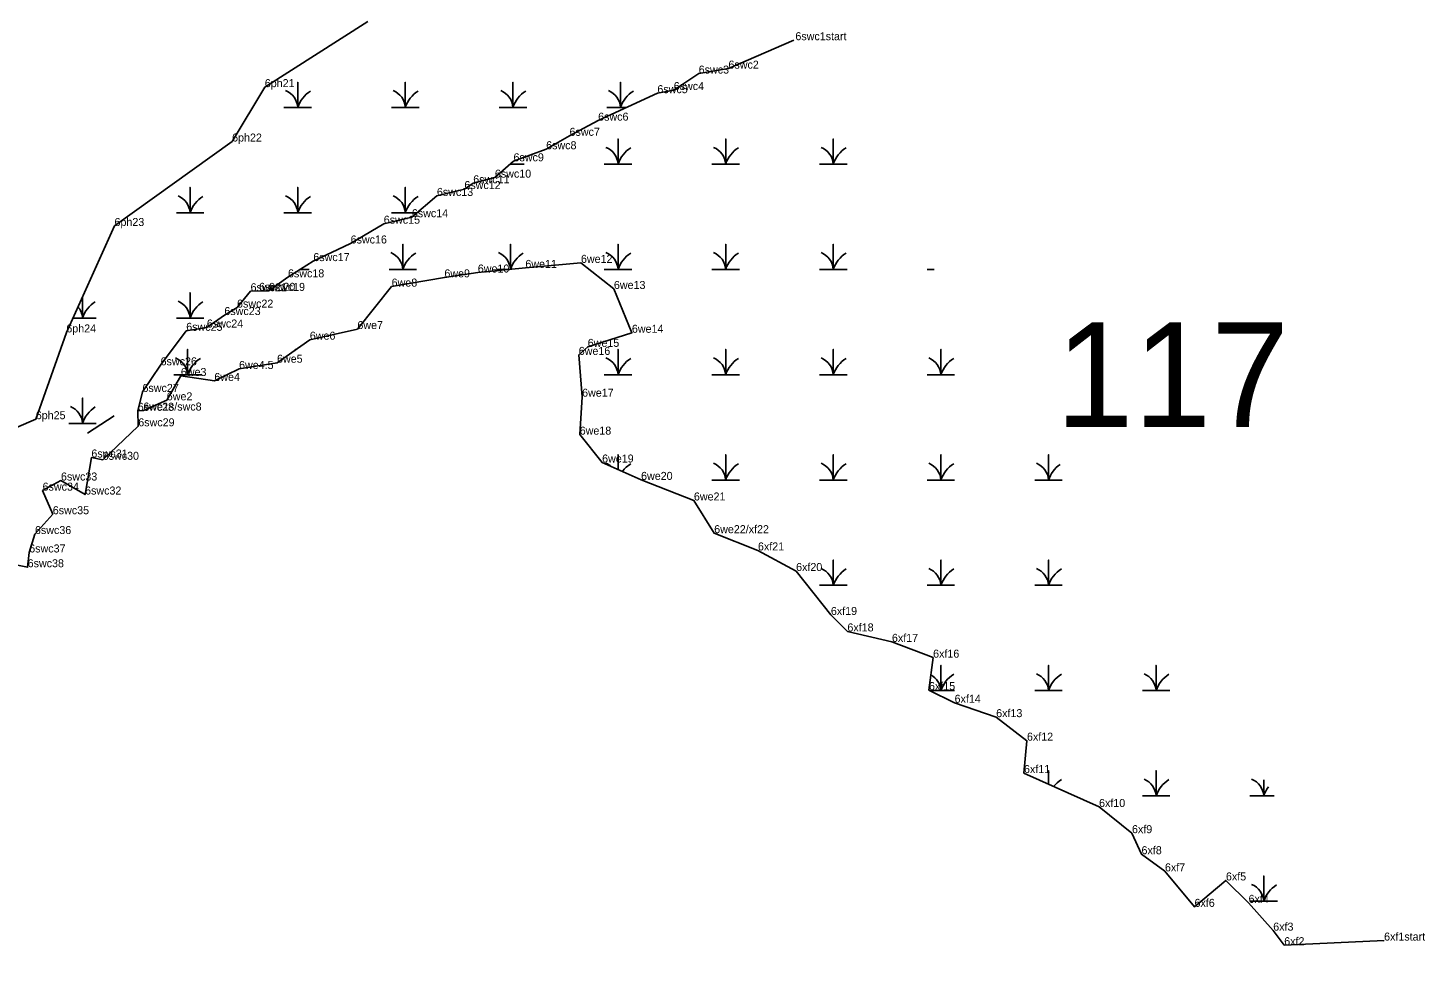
# Model space of a CAD drawing. Extents: x 2072529 to 2268796, y 436423 to 470397.
# Drawn here: x 2149480 to 2150353, y 440511 to 441098 of the extents above; entities that cross this region are included whole.
import ezdxf

# ---------------------------------------------------------------- set-up
doc = ezdxf.new("R2010")
doc.units = 0
for name, color, linetype in [('Default', 7, 'Continuous'), ('Exist Environmental Wetland Boundary', 7, 'Continuous'), ('Exist Environmental Wetland Boundary Cogo Comment', 7, 'Continuous'), ('Exist Environmental Wetland Boundary Cogo Point CELL', 7, 'Continuous'), ('Exist Hydro Jurisdictional Stream or Body of Water NEU Mitigable', 7, 'Continuous'), ('Exist Hydro Jurisdictional Stream or Body of Water NEU Mitigable Cogo Comment', 7, 'Continuous'), ('Exist Hydro Swamp or Marsh', 7, 'Continuous')]:
    doc.layers.add(name, color=color, linetype=linetype)

msp = doc.modelspace()

# ---------------------------------------------------------------- linework, layer by layer
at = {"layer": 'Exist Environmental Wetland Boundary'}
for points in [[(2149102.6, 440511.47), (2149126.52, 440515.05), (2149144.05, 440515.09), (2149162.57, 440535.99), (2149176.73, 440551.64), (2149175.41, 440572.62), (2149184.76, 440584.93), (2149201.3, 440569.1), (2149223.36, 440600.25), (2149237.6, 440622.6), (2149252.69, 440639.18), (2149256.48, 440650.06), (2149269.76, 440647.34), (2149299.14, 440675.55), (2149337.6, 440730.7), (2149378.87, 440789.57), (2149418.9, 440828.24), (2149445.69, 440836.96), (2149485.04, 440853.82), (2149504.13, 440908.04), (2149534.23, 440974.56), (2149607.73, 441027.33), (2149628.15, 441061.32), (2149692.51, 441102.42)], [(2150327.65, 440528.01), (2150265.24, 440525.12), (2150258.36, 440534.23), (2150242.96, 440551.58), (2150228.81, 440565.6), (2150209.18, 440549.09), (2150190.69, 440571.29), (2150176.06, 440581.98), (2150170.1, 440595.13), (2150149.51, 440611.51), (2150102.6, 440632.7), (2150104.47, 440652.94), (2150085.22, 440667.63), (2150059.24, 440676.61), (2150043.23, 440684.58), (2150045.81, 440704.82), (2150020.07, 440714.68), (2149992.25, 440721.22), (2149981.93, 440731.48), (2149960.2, 440758.96), (2149936.35, 440771.82), (2149909.01, 440782.6), (2149896.33, 440803.03), (2149863.31, 440815.89), (2149838.96, 440826.76), (2149824.96, 440844.19), (2149826.46, 440867.89), (2149824.35, 440894.01), (2149829.97, 440899.02), (2149857.57, 440907.84), (2149846.33, 440935.21), (2149825.73, 440951.51), (2149791, 440948.36), (2149761.27, 440945.49), (2149740.39, 440942.46), (2149707.43, 440936.7), (2149686.03, 440910.16), (2149656.29, 440903.51), (2149635.8, 440889.12), (2149612.08, 440885.22), (2149596.64, 440877.73), (2149575.71, 440880.85), (2149566.91, 440865.62), (2149552.25, 440859.23), (2149548.76, 440859.07)]]:
    msp.add_lwpolyline(points, dxfattribs=at)
at = {"layer": 'Exist Environmental Wetland Boundary Cogo Point CELL'}
for p, q in [((2149958.81, 441090.65), (2149958.81, 441090.65)), ((2149899.32, 441069.79), (2149899.32, 441069.79)), ((2149917.92, 441072.9), (2149917.92, 441072.9)), ((2149628.15, 441061.32), (2149628.15, 441061.32)), ((2149873.5, 441057.56), (2149873.5, 441057.56)), ((2149883.71, 441059.51), (2149883.71, 441059.51)), ((2149836.48, 441040.39), (2149836.48, 441040.39)), ((2149607.73, 441027.33), (2149607.73, 441027.33)), ((2149818.61, 441030.91), (2149818.61, 441030.91)), ((2149803.99, 441022.52), (2149803.99, 441022.52)), ((2149783.59, 441014.99), (2149783.59, 441014.99)), ((2149758.43, 441001.24), (2149758.43, 441001.24)), ((2149771.95, 441004.77), (2149771.95, 441004.77)), ((2149735.71, 440993.34), (2149735.71, 440993.34)), ((2149752.88, 440997.65), (2149752.88, 440997.65)), ((2149534.23, 440974.56), (2149534.23, 440974.56)), ((2149702.49, 440975.98), (2149702.49, 440975.98)), ((2149720.06, 440980.04), (2149720.06, 440980.04)), ((2149681.79, 440963.62), (2149681.79, 440963.62)), ((2149658.48, 440952.61), (2149658.48, 440952.61)), ((2149791, 440948.36), (2149791, 440948.36)), ((2149825.73, 440951.51), (2149825.73, 440951.51)), ((2149642.65, 440942.48), (2149642.65, 440942.48)), ((2149740.39, 440942.46), (2149740.39, 440942.46)), ((2149761.27, 440945.49), (2149761.27, 440945.49)), ((2149619.27, 440933.79), (2149619.27, 440933.79)), ((2149624.52, 440934.06), (2149624.52, 440934.06)), ((2149630.61, 440934), (2149630.61, 440934)), ((2149707.43, 440936.7), (2149707.43, 440936.7)), ((2149846.33, 440935.21), (2149846.33, 440935.21)), ((2149610.8, 440923.57), (2149610.8, 440923.57)), ((2149602.89, 440918.9), (2149602.89, 440918.9)), ((2149504.13, 440908.04), (2149504.13, 440908.04)), ((2149579.06, 440909.05), (2149579.06, 440909.05)), ((2149591.97, 440911.12), (2149591.97, 440911.12)), ((2149686.03, 440910.16), (2149686.03, 440910.16)), ((2149857.57, 440907.84), (2149857.57, 440907.84)), ((2149656.29, 440903.51), (2149656.29, 440903.51)), ((2149829.97, 440899.02), (2149829.97, 440899.02)), ((2149563.04, 440887.49), (2149563.04, 440887.49)), ((2149635.8, 440889.12), (2149635.8, 440889.12)), ((2149824.35, 440894.01), (2149824.35, 440894.01)), ((2149575.71, 440880.85), (2149575.71, 440880.85)), ((2149596.64, 440877.73), (2149596.64, 440877.73)), ((2149612.08, 440885.22), (2149612.08, 440885.22)), ((2149551.72, 440870.86), (2149551.72, 440870.86)), ((2149566.91, 440865.62), (2149566.91, 440865.62)), ((2149826.46, 440867.89), (2149826.46, 440867.89)), ((2149485.04, 440853.82), (2149485.04, 440853.82)), ((2149517.27, 440845.08), (2149534.06, 440855.93)), ((2149548.76, 440859.07), (2149548.76, 440859.07)), ((2149552.25, 440859.23), (2149552.25, 440859.23)), ((2149549.09, 440849.38), (2149549.09, 440849.38)), ((2149549.09, 440849.38), (2149549.09, 440849.38)), ((2149824.96, 440844.19), (2149824.96, 440844.19)), ((2149519.77, 440829.88), (2149519.77, 440829.88)), ((2149519.77, 440829.88), (2149519.77, 440829.88)), ((2149526.85, 440828.45), (2149526.85, 440828.45)), ((2149526.85, 440828.45), (2149526.85, 440828.45)), ((2149838.96, 440826.76), (2149838.96, 440826.76)), ((2149489.29, 440809.19), (2149489.29, 440809.19)), ((2149489.29, 440809.19), (2149489.29, 440809.19)), ((2149500.78, 440815.5), (2149500.78, 440815.5)), ((2149500.78, 440815.5), (2149500.78, 440815.5)), ((2149863.31, 440815.89), (2149863.31, 440815.89)), ((2149515.85, 440806.74), (2149515.85, 440806.74)), ((2149515.85, 440806.74), (2149515.85, 440806.74)), ((2149896.33, 440803.03), (2149896.33, 440803.03)), ((2149495.66, 440794.44), (2149495.66, 440794.44)), ((2149495.66, 440794.44), (2149495.66, 440794.44)), ((2149484.52, 440782.05), (2149484.52, 440782.05)), ((2149909.01, 440782.6), (2149909.01, 440782.6)), ((2149480.95, 440770.55), (2149480.95, 440770.55)), ((2149936.35, 440771.82), (2149936.35, 440771.82)), ((2149960.2, 440758.96), (2149960.2, 440758.96)), ((2149981.93, 440731.48), (2149981.93, 440731.48)), ((2149992.25, 440721.22), (2149992.25, 440721.22)), ((2150020.07, 440714.68), (2150020.07, 440714.68)), ((2150045.81, 440704.82), (2150045.81, 440704.82)), ((2150043.23, 440684.58), (2150043.23, 440684.58)), ((2150059.24, 440676.61), (2150059.24, 440676.61)), ((2150085.22, 440667.63), (2150085.22, 440667.63)), ((2150104.47, 440652.94), (2150104.47, 440652.94)), ((2150102.6, 440632.7), (2150102.6, 440632.7)), ((2150149.51, 440611.51), (2150149.51, 440611.51)), ((2150170.1, 440595.13), (2150170.1, 440595.13)), ((2150176.06, 440581.98), (2150176.06, 440581.98)), ((2150190.69, 440571.29), (2150190.69, 440571.29)), ((2150228.81, 440565.6), (2150228.81, 440565.6)), ((2150209.18, 440549.09), (2150209.18, 440549.09)), ((2150242.96, 440551.58), (2150242.96, 440551.58)), ((2150258.36, 440534.23), (2150258.36, 440534.23)), ((2150265.24, 440525.12), (2150265.24, 440525.12)), ((2150327.18, 440527.54), (2150327.18, 440527.54))]:
    msp.add_line(p, q, dxfattribs=at)
at = {"layer": 'Exist Hydro Jurisdictional Stream or Body of Water NEU Mitigable'}
for points in [[(2149484.52, 440782.05), (2149495.66, 440794.44), (2149489.29, 440809.19), (2149500.78, 440815.5), (2149515.85, 440806.74), (2149519.77, 440829.88), (2149526.85, 440828.45), (2149549.09, 440849.38), (2149548.76, 440859.07), (2149551.72, 440870.86), (2149563.04, 440887.49), (2149579.06, 440909.05), (2149591.97, 440911.12), (2149602.89, 440918.9), (2149610.8, 440923.57), (2149619.27, 440933.79), (2149630.61, 440934), (2149642.65, 440942.48), (2149658.48, 440952.61), (2149681.79, 440963.62), (2149702.49, 440975.98), (2149720.06, 440980.04), (2149735.71, 440993.34), (2149752.88, 440997.65), (2149758.43, 441001.24), (2149771.95, 441004.77), (2149783.59, 441014.99), (2149803.99, 441022.52), (2149818.61, 441030.91), (2149836.48, 441040.39), (2149873.5, 441057.56), (2149883.71, 441059.51), (2149899.32, 441069.79), (2149917.92, 441072.9), (2149958.81, 441090.65)], [(2149350.83, 440637.74), (2149365.71, 440643.7), (2149360.86, 440644.91), (2149376.49, 440660.53), (2149387.41, 440666.41), (2149389.7, 440688.56), (2149397.83, 440723.67), (2149412.61, 440726.83), (2149426.13, 440724.2), (2149423.83, 440736.57), (2149445.73, 440768), (2149479.96, 440761.31), (2149480.95, 440770.55), (2149484.52, 440782.05)]]:
    msp.add_lwpolyline(points, dxfattribs=at)
at = {"layer": 'Exist Hydro Swamp or Marsh'}
for points in [[(2149640.13, 441048.64), (2149648.73, 441048.64), (2149648.73, 441064.42), (2149648.73, 441048.64), (2149657.33, 441048.64)], [(2149707.38, 441048.64), (2149715.98, 441048.64), (2149715.98, 441064.42), (2149715.98, 441048.64), (2149724.58, 441048.64)], [(2149774.63, 441048.64), (2149783.23, 441048.64), (2149783.23, 441064.42), (2149783.23, 441048.64), (2149791.83, 441048.64)], [(2149841.88, 441048.64), (2149850.48, 441048.64), (2149850.48, 441064.42), (2149850.48, 441048.64), (2149854.28, 441048.64)], [(2149840.33, 441013.22), (2149848.93, 441013.22), (2149848.93, 441029), (2149848.93, 441013.22), (2149857.53, 441013.22)], [(2149907.58, 441013.22), (2149916.18, 441013.22), (2149916.18, 441029), (2149916.18, 441013.22), (2149924.78, 441013.22)], [(2149974.83, 441013.22), (2149983.43, 441013.22), (2149983.43, 441029), (2149983.43, 441013.22), (2149992.03, 441013.22)], [(2149781.58, 441013.22), (2149781.68, 441013.22), (2149781.68, 441013.32)], [(2149781.68, 441013.32), (2149781.68, 441013.22), (2149790.28, 441013.22)], [(2149572.88, 440982.84), (2149581.48, 440982.84), (2149581.48, 440998.62), (2149581.48, 440982.84), (2149590.08, 440982.84)], [(2149640.13, 440982.84), (2149648.73, 440982.84), (2149648.73, 440998.62), (2149648.73, 440982.84), (2149657.33, 440982.84)], [(2149707.38, 440982.84), (2149715.98, 440982.84), (2149715.98, 440998.62), (2149715.98, 440982.84), (2149723.36, 440982.84)], [(2149705.83, 440947.42), (2149714.43, 440947.42), (2149714.43, 440963.2), (2149714.43, 440947.42), (2149723.03, 440947.42)], [(2149781.68, 440947.46), (2149781.68, 440963.2), (2149781.68, 440947.46)], [(2149840.33, 440947.42), (2149848.93, 440947.42), (2149848.93, 440963.2), (2149848.93, 440947.42), (2149857.53, 440947.42)], [(2149907.58, 440947.42), (2149916.18, 440947.42), (2149916.18, 440963.2), (2149916.18, 440947.42), (2149924.78, 440947.42)], [(2149974.83, 440947.42), (2149983.43, 440947.42), (2149983.43, 440963.2), (2149983.43, 440947.42), (2149992.03, 440947.42)], [(2149650.37, 440947.42), (2149655.78, 440947.42)], [(2149773.08, 440947.42), (2149781.3, 440947.42)], [(2150042.08, 440947.42), (2150046.41, 440947.42)], [(2149508.2, 440917.04), (2149514.23, 440917.04), (2149514.23, 440930.37)], [(2149514.23, 440930.37), (2149514.23, 440917.04), (2149522.83, 440917.04)], [(2149572.88, 440917.04), (2149581.48, 440917.04), (2149581.48, 440932.82), (2149581.48, 440917.04), (2149590.08, 440917.04)], [(2149571.33, 440881.62), (2149579.93, 440881.62), (2149579.93, 440897.4), (2149579.93, 440881.62), (2149588.53, 440881.62)], [(2149647.18, 440897.11), (2149647.18, 440897.4), (2149647.18, 440897.11)], [(2149840.33, 440881.62), (2149848.93, 440881.62), (2149848.93, 440897.4), (2149848.93, 440881.62), (2149857.53, 440881.62)], [(2149907.58, 440881.62), (2149916.18, 440881.62), (2149916.18, 440897.4), (2149916.18, 440881.62), (2149924.78, 440881.62)], [(2149974.83, 440881.62), (2149983.43, 440881.62), (2149983.43, 440897.4), (2149983.43, 440881.62), (2149992.03, 440881.62)], [(2150042.08, 440881.62), (2150050.68, 440881.62), (2150050.68, 440897.4), (2150050.68, 440881.62), (2150059.28, 440881.62)], [(2149505.63, 440851.24), (2149514.23, 440851.24), (2149514.23, 440867.02), (2149514.23, 440851.24), (2149522.83, 440851.24)], [(2149848.93, 440822.31), (2149848.93, 440831.6), (2149848.93, 440822.31)], [(2149907.58, 440815.82), (2149916.18, 440815.82), (2149916.18, 440831.6), (2149916.18, 440815.82), (2149924.78, 440815.82)], [(2149974.83, 440815.82), (2149983.43, 440815.82), (2149983.43, 440831.6), (2149983.43, 440815.82), (2149992.03, 440815.82)], [(2150042.08, 440815.82), (2150050.68, 440815.82), (2150050.68, 440831.6), (2150050.68, 440815.82), (2150059.28, 440815.82)], [(2150109.33, 440815.82), (2150117.93, 440815.82), (2150117.93, 440831.6), (2150117.93, 440815.82), (2150126.53, 440815.82)], [(2149974.83, 440750.02), (2149983.43, 440750.02), (2149983.43, 440765.8), (2149983.43, 440750.02), (2149992.03, 440750.02)], [(2150042.08, 440750.02), (2150050.68, 440750.02), (2150050.68, 440765.8), (2150050.68, 440750.02), (2150059.28, 440750.02)], [(2150109.33, 440750.02), (2150117.93, 440750.02), (2150117.93, 440765.8), (2150117.93, 440750.02), (2150126.53, 440750.02)], [(2150043.95, 440684.22), (2150050.68, 440684.22), (2150050.68, 440700), (2150050.68, 440684.22), (2150059.28, 440684.22)], [(2150109.33, 440684.22), (2150117.93, 440684.22), (2150117.93, 440700), (2150117.93, 440684.22), (2150126.53, 440684.22)], [(2150176.58, 440684.22), (2150185.18, 440684.22), (2150185.18, 440700), (2150185.18, 440684.22), (2150193.78, 440684.22)], [(2150117.93, 440625.78), (2150117.93, 440634.2), (2150117.93, 440625.78)], [(2150176.58, 440618.42), (2150185.18, 440618.42), (2150185.18, 440634.2), (2150185.18, 440618.42), (2150193.78, 440618.42)], [(2150243.83, 440618.42), (2150252.43, 440618.42), (2150252.43, 440628.54)], [(2150252.43, 440628.54), (2150252.43, 440618.42), (2150258.97, 440618.42)], [(2150243.83, 440552.62), (2150252.43, 440552.62), (2150252.43, 440568.4), (2150252.43, 440552.62), (2150261.03, 440552.62)]]:
    msp.add_lwpolyline(points, dxfattribs=at)
for centre, radius, start, end in [((2149636.47, 441047.76), 12.3, 4.14034, 67.53497), ((2149666.97, 441042.58), 19.22, 122.12745, 161.62219), ((2149703.72, 441047.76), 12.3, 4.14034, 67.53497), ((2149734.22, 441042.58), 19.22, 122.12745, 161.62219), ((2149770.97, 441047.76), 12.3, 4.14034, 67.53497), ((2149801.47, 441042.58), 19.22, 122.12745, 161.62219), ((2149838.22, 441047.76), 12.3, 4.14034, 67.53497), ((2149868.72, 441042.58), 19.22, 122.12745, 161.62219), ((2149836.66, 441012.34), 12.3, 4.14034, 67.53497), ((2149867.17, 441007.16), 19.22, 122.12745, 161.62219), ((2149903.91, 441012.34), 12.3, 4.14034, 67.53497), ((2149934.42, 441007.16), 19.22, 122.12745, 161.62219), ((2149971.16, 441012.34), 12.3, 4.14034, 67.53497), ((2150001.67, 441007.16), 19.22, 122.12745, 161.62219), ((2149769.41, 441012.34), 12.3, 4.14034, 4.54117), ((2149799.92, 441007.16), 19.22, 161.21381, 161.62219), ((2149569.22, 440981.96), 12.3, 4.14034, 67.53497), ((2149599.72, 440976.78), 19.22, 122.12745, 161.62219), ((2149636.47, 440981.96), 12.3, 4.14034, 67.53497), ((2149666.97, 440976.78), 19.22, 122.12745, 161.62219), ((2149703.72, 440981.96), 12.3, 4.14034, 67.53497), ((2149734.22, 440976.78), 19.22, 122.12745, 161.62219), ((2149702.16, 440946.54), 12.3, 4.14034, 67.53497), ((2149732.67, 440941.36), 19.22, 122.12745, 161.62219), ((2149769.41, 440946.54), 12.3, 4.31086, 67.53497), ((2149799.92, 440941.36), 19.22, 122.12745, 161.50284), ((2149836.66, 440946.54), 12.3, 4.14034, 67.53497), ((2149867.17, 440941.36), 19.22, 122.12745, 161.62219), ((2149903.91, 440946.54), 12.3, 4.14034, 67.53497), ((2149934.42, 440941.36), 19.22, 122.12745, 161.62219), ((2149971.16, 440946.54), 12.3, 4.14034, 67.53497), ((2150001.67, 440941.36), 19.22, 122.12745, 161.62219), ((2149501.97, 440916.16), 12.3, 4.14034, 40.04997), ((2149532.47, 440910.98), 19.22, 122.12745, 161.62219), ((2149569.22, 440916.16), 12.3, 4.14034, 67.53497), ((2149599.72, 440910.98), 19.22, 122.12745, 161.62219), ((2149567.66, 440880.74), 12.3, 4.14034, 67.53497), ((2149598.17, 440875.56), 19.22, 122.12745, 161.62219), ((2149634.91, 440880.74), 12.3, 66.16179, 67.53497), ((2149836.66, 440880.74), 12.3, 4.14034, 67.53497), ((2149867.17, 440875.56), 19.22, 122.12745, 161.62219), ((2149903.91, 440880.74), 12.3, 4.14034, 67.53497), ((2149934.42, 440875.56), 19.22, 122.12745, 161.62219), ((2149971.16, 440880.74), 12.3, 4.14034, 67.53497), ((2150001.67, 440875.56), 19.22, 122.12745, 161.62219), ((2150038.41, 440880.74), 12.3, 4.14034, 67.53497), ((2150068.92, 440875.56), 19.22, 122.12745, 161.62219), ((2149501.97, 440850.36), 12.3, 4.14034, 67.53497), ((2149532.47, 440845.18), 19.22, 122.12745, 161.62219), ((2149836.66, 440814.94), 12.3, 48.52246, 67.53497), ((2149867.17, 440809.76), 19.22, 122.12745, 143.86722), ((2149903.91, 440814.94), 12.3, 4.14034, 67.53497), ((2149934.42, 440809.76), 19.22, 122.12745, 161.62219), ((2149971.16, 440814.94), 12.3, 4.14034, 67.53497), ((2150001.67, 440809.76), 19.22, 122.12745, 161.62219), ((2150038.41, 440814.94), 12.3, 4.14034, 67.53497), ((2150068.92, 440809.76), 19.22, 122.12745, 161.62219), ((2150105.66, 440814.94), 12.3, 4.14034, 67.53497), ((2150136.17, 440809.76), 19.22, 124.92258, 161.62219), ((2149971.16, 440749.14), 12.3, 4.14034, 67.53497), ((2150001.67, 440743.96), 19.22, 122.12745, 161.62219), ((2150038.41, 440749.14), 12.3, 4.14034, 67.53497), ((2150068.92, 440743.96), 19.22, 122.12745, 161.62219), ((2150105.66, 440749.14), 12.3, 4.14034, 67.53497), ((2150136.17, 440743.96), 19.22, 122.12745, 161.62219), ((2150068.92, 440678.16), 19.22, 122.12745, 161.62219), ((2150105.66, 440683.34), 12.3, 4.14034, 67.53497), ((2150136.17, 440678.16), 19.22, 122.12745, 161.62219), ((2150172.91, 440683.34), 12.3, 4.14034, 67.53497), ((2150203.42, 440678.16), 19.22, 122.12745, 161.62219), ((2150038.41, 440683.34), 12.3, 4.14034, 60.65959), ((2150136.17, 440612.36), 19.22, 122.12745, 141.49514), ((2150172.91, 440617.54), 12.3, 4.14034, 67.53497), ((2150203.42, 440612.36), 19.22, 122.12745, 161.62219), ((2150240.16, 440617.54), 12.3, 4.14034, 67.53497), ((2150270.67, 440612.36), 19.22, 142.76654, 161.62219), ((2150240.16, 440551.74), 12.3, 4.14034, 67.53497), ((2150270.67, 440546.56), 19.22, 122.12745, 161.62219)]:
    msp.add_arc(centre, radius, start, end, dxfattribs=at)

# ---------------------------------------------------------------- texts
at = {"layer": 'Default'}
msp.add_text('117', height=65.34, dxfattribs=at).set_placement((2150122.47, 440849.02))
at = {"layer": 'Exist Environmental Wetland Boundary Cogo Comment'}
for s, p in [('6ph21', (2149628.15, 441061.32)), ('6ph22', (2149607.73, 441027.33)), ('6ph23', (2149534.23, 440974.56)), ('6we12', (2149825.73, 440951.51)), ('6we9', (2149740.39, 440942.46)), ('6we10', (2149761.27, 440945.49)), ('6we11', (2149791, 440948.36)), ('6we8', (2149707.43, 440936.7)), ('6we13', (2149846.33, 440935.21)), ('6ph24', (2149504.13, 440908.04)), ('6we7', (2149686.03, 440910.16)), ('6we14', (2149857.57, 440907.84)), ('6we6', (2149656.29, 440903.51)), ('6we15', (2149829.97, 440899.02)), ('6we16', (2149824.35, 440894.01)), ('6we4.5', (2149612.08, 440885.22)), ('6we5', (2149635.8, 440889.12)), ('6we4', (2149596.64, 440877.73)), ('6we2', (2149566.91, 440865.62)), ('6we17', (2149826.46, 440867.89)), ('6we1s/swc8', (2149552.25, 440859.23)), ('6ph25', (2149485.04, 440853.82)), ('6we18', (2149824.96, 440844.19)), ('6we19', (2149838.96, 440826.76)), ('6we20', (2149863.31, 440815.89)), ('6we21', (2149896.33, 440803.03)), ('6we22/xf22', (2149909.01, 440782.6)), ('6xf21', (2149936.35, 440771.82)), ('6xf20', (2149960.2, 440758.96)), ('6xf19', (2149981.93, 440731.48)), ('6xf18', (2149992.25, 440721.22)), ('6xf17', (2150020.07, 440714.68)), ('6xf16', (2150045.81, 440704.82)), ('6xf15', (2150043.23, 440684.58)), ('6xf14', (2150059.24, 440676.61)), ('6xf13', (2150085.22, 440667.63)), ('6xf12', (2150104.47, 440652.94)), ('6xf11', (2150102.6, 440632.7)), ('6xf10', (2150149.51, 440611.51)), ('6xf9', (2150170.1, 440595.13)), ('6xf8', (2150176.06, 440581.98)), ('6xf7', (2150190.69, 440571.29)), ('6xf5', (2150228.81, 440565.6)), ('6xf4', (2150242.96, 440551.58)), ('6xf6', (2150209.18, 440549.09)), ('6xf3', (2150258.36, 440534.23)), ('6xf2', (2150265.24, 440525.12)), ('6xf1start', (2150327.65, 440528.01))]:
    msp.add_text(s, height=5, dxfattribs=at).set_placement(p)
at = {"layer": 'Exist Hydro Jurisdictional Stream or Body of Water NEU Mitigable Cogo Comment'}
for s, p in [('6swc1start', (2149959.74, 441090.65)), ('6swc3', (2149899.32, 441069.79)), ('6swc2', (2149917.92, 441072.9)), ('6swc5', (2149873.5, 441057.56)), ('6swc4', (2149883.71, 441059.51)), ('6swc6', (2149836.48, 441040.39)), ('6swc7', (2149818.61, 441030.91)), ('6swc8', (2149803.99, 441022.52)), ('6swc9', (2149783.59, 441014.99)), ('6swc10', (2149771.95, 441004.77)), ('6swc12', (2149752.88, 440997.65)), ('6swc11', (2149758.43, 441001.24)), ('6swc13', (2149735.71, 440993.34)), ('6swc14', (2149720.06, 440980.04)), ('6swc15', (2149702.49, 440975.98)), ('6swc16', (2149681.79, 440963.62)), ('6swc17', (2149658.48, 440952.61)), ('6swc18', (2149642.65, 440942.48)), ('6swc21', (2149619.27, 440933.79)), ('6swc20', (2149624.52, 440934.06)), ('6swc19', (2149630.61, 440934)), ('6swc23', (2149602.89, 440918.9)), ('6swc22', (2149610.8, 440923.57)), ('6swc25', (2149579.06, 440909.05)), ('6swc24', (2149591.97, 440911.12)), ('6swc26', (2149563.04, 440887.49)), ('6we3', (2149575.71, 440880.85)), ('6swc27', (2149551.72, 440870.86)), ('6swc28', (2149548.76, 440859.07)), ('6swc29', (2149549.09, 440849.38)), ('6swc31', (2149519.77, 440829.88)), ('6swc30', (2149526.85, 440828.45)), ('6swc33', (2149500.78, 440815.5)), ('6swc34', (2149489.29, 440809.19)), ('6swc32', (2149515.85, 440806.74)), ('6swc35', (2149495.66, 440794.44)), ('6swc36', (2149484.52, 440782.05)), ('6swc37', (2149480.95, 440770.55)), ('6swc38', (2149479.96, 440761.31))]:
    msp.add_text(s, height=5, dxfattribs=at).set_placement(p)

doc.saveas('drawing.dxf')
